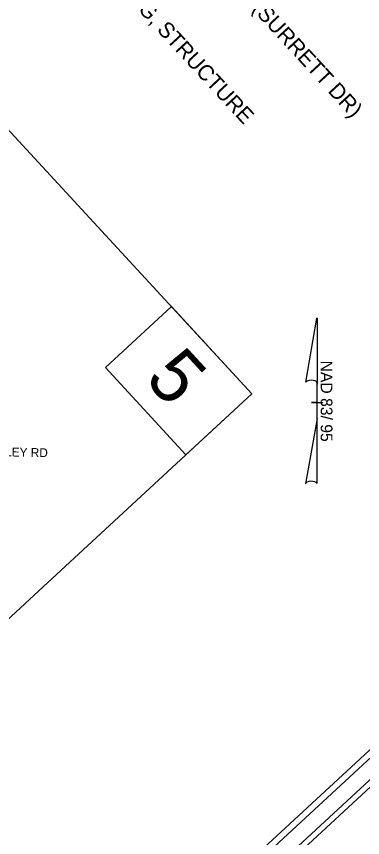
# Model space of a CAD drawing. Extents: x 1695041 to 1706254, y 786537 to 798223.
# Drawn here: x 1704183 to 1705012, y 793260 to 795222 of the extents above; entities that cross this region are included whole.
import ezdxf

# ---------------------------------------------------------------- set-up
doc = ezdxf.new("R2010")
doc.units = 0
for name, color, linetype in [('Default', 7, 'Continuous'), ('Prop North Arrow NAD83 for Plan Sheets CELL', 7, 'Continuous'), ('Sheet Data Field CELL', 7, 'Continuous'), ('Sheet Plot Border Inside CELL', 7, 'Continuous'), ('Sheet Plot Border Outside CELL', 7, 'Continuous'), ('Sheet Title CELL', 7, 'Continuous')]:
    doc.layers.add(name, color=color, linetype=linetype)

msp = doc.modelspace()

# ---------------------------------------------------------------- linework, layer by layer
at = {"layer": 'Default'}
for points in [[(1704247.3, 793859.6), (1704746.6, 794320.4), (1703838.4, 795304.4)], [(1703965.9, 793658.9), (1703995.3, 793627), (1704247.3, 793859.6)]]:
    msp.add_lwpolyline(points, dxfattribs=at)
msp.add_lwpolyline([(1704746.6, 794320.4), (1704554.2, 794528.9), (1704396.4, 794383.3), (1704588.8, 794174.8)], close=True, dxfattribs=at)
at = {"layer": 'Prop North Arrow NAD83 for Plan Sheets CELL'}
for p, q in [((1704875.7, 794348.2), (1704902.7, 794501.2)), ((1704902.9, 794501.2), (1704902.7, 794501.2)), ((1704902.9, 794501.2), (1704902.7, 794501.2)), ((1704902.9, 794501.2), (1704902.9, 794343.4)), ((1704902.9, 794261.6), (1704902.9, 794348.1)), ((1704902.9, 794343.4), (1704902.9, 794347.9)), ((1704889.7, 794299.9), (1704889.5, 794299.9)), ((1704901.4, 794299.9), (1704889.7, 794299.9)), ((1704889.9, 794299.9), (1704916.3, 794299.9)), ((1704902.9, 794261.6), (1704875.3, 794105.7)), ((1704903.1, 794106.3), (1704902.9, 794261.6))]:
    msp.add_line(p, q, dxfattribs=at)
for centre, start_param, end_param in [((1704889.3, 794346.6), 0.216388, 2.908219), ((1704889.3, 794105.1), 0.201328, 3.141593)]:
    msp.add_ellipse(centre, major_axis=(14, -0.1), ratio=0.461098, start_param=start_param, end_param=end_param, dxfattribs=at)
at = {"layer": 'Sheet Plot Border Inside CELL'}
msp.add_lwpolyline([(1700478, 796001.5), (1703869.1, 792327.8), (1706194.9, 794474.8), (1702803.9, 798148.4)], close=True, dxfattribs=at)
at = {"layer": 'Sheet Plot Border Outside CELL'}
msp.add_lwpolyline([(1706253.6, 794510.5), (1702826.9, 798222.8), (1700402.1, 795984.5), (1703828.7, 792272.3)], close=True, dxfattribs=at)
at = {"layer": 'Sheet Title CELL'}
for points in [[(1703871.3, 792381), (1706141.8, 794476.8)], [(1704279.9, 792778.6), (1706120.7, 794477.7)]]:
    msp.add_lwpolyline(points, dxfattribs=at)

# ---------------------------------------------------------------- texts
at = {"layer": 'Prop North Arrow NAD83 for Plan Sheets CELL'}
msp.add_text('NAD 83/ 95', height=28.05, rotation=269.9999, dxfattribs=at).set_placement((1704911.6, 794400))
at = {"layer": 'Sheet Data Field CELL'}
for s, p in [('REPLACEMENT OF BRIDGE 77 ON SR 4053 (SURRETT DR)', (1704034.8, 796009.4)), ('GRADING, DRAINAGE, PAVING, STRUCTURE    ', (1703996.4, 795754.4))]:
    msp.add_text(s, height=37.5, rotation=312.7091, dxfattribs=at).set_placement(p)
at = {"layer": 'Sheet Title CELL'}
for s, height, rotation, p in [('5', 128.4, 312.7091, (1704488, 794353.8)), ('FRALEY RD', 21.16, 358.7619, (1704099.7, 794172.5))]:
    msp.add_text(s, height=height, rotation=rotation, dxfattribs=at).set_placement(p)

doc.saveas('drawing.dxf')
